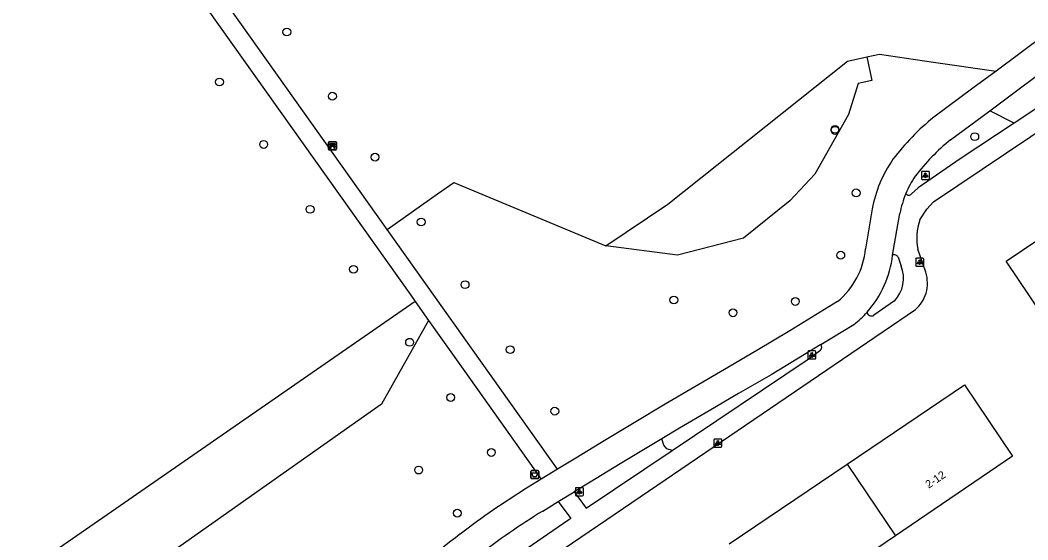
# Model space of a CAD drawing. Extents: x 157466 to 158888, y 383063 to 384677.
# Drawn here: x 157885.9 to 158011.8, y 383743.2 to 383808.2 of the extents above; entities that cross this region are included whole.
import ezdxf

# ---------------------------------------------------------------- set-up
doc = ezdxf.new("R2010")
doc.units = 0
for name, color, linetype in [('IMGEO_Afvalbak', 7, 'Continuous'), ('IMGEO_Bank', 7, 'Continuous'), ('IMGEO_Boom', 7, 'Continuous'), ('IMGEO_Fietspad_gesloten', 7, 'Continuous'), ('IMGEO_Groenvoorziening', 7, 'Continuous'), ('IMGEO_Lichtpunt', 7, 'Continuous'), ('IMGEO_Pand', 7, 'Continuous'), ('IMGEO_Pand_nummerreeks', 7, 'Continuous'), ('IMGEO_Voetpad_halfverhard', 7, 'Continuous')]:
    doc.layers.add(name, color=color, linetype=linetype)

msp = doc.modelspace()

# ---------------------------------------------------------------- linework, layer by layer
at = {"layer": 'IMGEO_Afvalbak'}
for p, q in [((157949.68, 383750.96), (157949.68, 383751.76)), ((157949.68, 383751.76), (157949.68, 383750.96)), ((157949.78, 383751.86), (157950.57, 383751.86)), ((157950.57, 383751.86), (157949.78, 383751.86)), ((157950.67, 383751.76), (157950.67, 383750.96)), ((157950.67, 383750.96), (157950.67, 383751.76)), ((157950.57, 383750.86), (157949.78, 383750.86)), ((157949.78, 383750.86), (157950.57, 383750.86))]:
    msp.add_line(p, q, dxfattribs=at)
msp.add_lwpolyline([(157949.82, 383751.57), (157950.52, 383751.57), (157950.37, 383751.1), (157949.97, 383751.1), (157949.82, 383751.57)], dxfattribs=at)
for centre, start, end in [((157949.78, 383751.76), 90, 180), ((157949.78, 383751.76), 90, 180), ((157949.78, 383750.96), 180, 270), ((157949.78, 383750.96), 180, 270), ((157950.57, 383751.76), 0, 90), ((157950.57, 383751.76), 360, 90), ((157950.57, 383750.96), 270, 0), ((157950.57, 383750.96), 270, 0)]:
    msp.add_arc(centre, 0.1, start, end, dxfattribs=at)
at = {"layer": 'IMGEO_Bank'}
for p, q in [((157924.41, 383792.04), (157924.41, 383792.88)), ((157924.41, 383792.88), (157924.41, 383792.04)), ((157924.48, 383792.97), (157925.32, 383792.97)), ((157925.32, 383792.97), (157924.48, 383792.97)), ((157924.71, 383792.47), (157924.71, 383792.58)), ((157925.05, 383792.58), (157924.76, 383792.58)), ((157924.76, 383792.58), (157924.76, 383792.47)), ((157924.76, 383792.47), (157925.05, 383792.47)), ((157925.05, 383792.47), (157925.05, 383792.58)), ((157925.1, 383792.58), (157925.1, 383792.47)), ((157925.4, 383792.89), (157925.4, 383792.05)), ((157925.4, 383792.05), (157925.4, 383792.89)), ((157925.33, 383791.97), (157924.49, 383791.97)), ((157924.49, 383791.97), (157925.33, 383791.97)), ((157925.1, 383792.36), (157924.71, 383792.36))]:
    msp.add_line(p, q, dxfattribs=at)
for points in [[(157924.65, 383792.36), (157924.51, 383792.36), (157924.62, 383792.47), (157924.71, 383792.47)], [(157924.71, 383792.58), (157924.62, 383792.58), (157924.62, 383792.75), (157925.19, 383792.75), (157925.19, 383792.58), (157925.1, 383792.58)], [(157925.1, 383792.47), (157925.19, 383792.47), (157925.3, 383792.36), (157925.16, 383792.36)], [(157924.7, 383792.36), (157924.7, 383792.15), (157924.66, 383792.15), (157924.66, 383792.36)], [(157925.15, 383792.36), (157925.15, 383792.15), (157925.11, 383792.15), (157925.11, 383792.36)]]:
    msp.add_lwpolyline(points, dxfattribs=at)
for centre, radius, start, end in [((157924.48, 383792.89), 0.0779, 92.4484, 184.2845), ((157924.48, 383792.89), 0.0779, 92.4484, 184.2845), ((157924.71, 383792.58), 0.00671, 2.8957, 87.1043), ((157924.71, 383792.47), 0.00671, 272.8957, 357.1043), ((157924.76, 383792.58), 0.00671, 92.8957, 177.1043), ((157924.76, 383792.47), 0.00671, 182.8957, 267.1043), ((157925.05, 383792.58), 0.00671, 2.8957, 87.1043), ((157925.05, 383792.47), 0.00671, 272.8957, 357.1043), ((157925.1, 383792.58), 0.00671, 92.8957, 177.1043), ((157925.1, 383792.47), 0.00671, 182.8957, 267.1043), ((157925.33, 383792.89), 0.0779, 2.4484, 94.2845), ((157925.33, 383792.89), 0.0779, 2.4484, 94.2845), ((157924.48, 383792.04), 0.0779, 182.4484, 274.2845), ((157924.48, 383792.04), 0.0779, 182.4484, 274.2845), ((157924.65, 383792.36), 0.00671, 2.8957, 87.1043), ((157924.71, 383792.36), 0.00671, 92.8957, 177.1043), ((157925.1, 383792.36), 0.00671, 2.8957, 87.1043), ((157925.16, 383792.36), 0.00671, 92.8957, 177.1043), ((157925.33, 383792.04), 0.0779, 272.4484, 4.2845), ((157925.33, 383792.04), 0.0779, 272.4484, 4.2845)]:
    msp.add_arc(centre, radius, start, end, dxfattribs=at)
at = {"layer": 'IMGEO_Boom'}
for centre in [(157919.2, 383806.7), (157910.8, 383800.44), (157924.9, 383798.67), (157987.69, 383794.53), (157987.69, 383794.39), (158005.14, 383793.61), (157916.31, 383792.64), (157930.22, 383791.05), (157990.32, 383786.58), (157922.11, 383784.52), (157935.98, 383782.95), (157988.4, 383778.79), (157927.53, 383777.03), (157941.47, 383775.11), (157967.55, 383773.19), (157982.72, 383773.01), (157974.94, 383771.59), (157934.54, 383767.91), (157947.11, 383766.99), (157939.67, 383761), (157952.68, 383759.29), (157944.75, 383754.13), (157935.67, 383751.93), (157940.51, 383746.54)]:
    msp.add_circle(centre, 0.489, dxfattribs=at)
at = {"layer": 'IMGEO_Fietspad_gesloten'}
for points in [[(158013.89, 383806.34), (158007.8, 383801.81)], [(158007.01, 383796.86), (158015.98, 383803.53)], [(158007.8, 383801.81), (158004.92, 383799.67), (158000.03, 383796.04)], [(158002.12, 383793.23), (158007.01, 383796.86)], [(157992.33, 383784.57), (157991.51, 383779.59)], [(157994.88, 383778.78), (157995.78, 383784.01)], [(157988.01, 383772.99), (157982.06, 383769.35), (157977.92, 383766.87), (157973.86, 383764.52), (157970.19, 383762.35), (157966.48, 383760.17), (157962.59, 383757.82), (157959.05, 383755.7), (157955.29, 383753.42), (157953.02, 383752.04)], [(157985.93, 383767.62), (157990.04, 383770.13)], [(157985.93, 383767.62), (157983.88, 383766.36), (157979.69, 383763.85), (157975.62, 383761.5), (157971.97, 383759.34), (157968.27, 383757.17), (157966.06, 383755.83)], [(157966.06, 383755.83), (157964.4, 383754.82), (157960.86, 383752.7), (157957.11, 383750.43), (157955.1, 383749.2)], [(157953.02, 383752.04), (157950.98, 383750.79)], [(157950.98, 383750.79), (157949.35, 383749.79)], [(157953.12, 383747.99), (157955.1, 383749.2)], [(157951.19, 383746.81), (157953.12, 383747.99)]]:
    msp.add_lwpolyline(points, dxfattribs=at)
for centre, radius, start, end in [((158018.86, 383772.59), 30.07, 128.7726, 142.785), ((158018.94, 383772.55), 26.65, 129.132, 142.82), ((158008.1, 383781.64), 16.04, 145.2695, 169.4764), ((158008.14, 383781.62), 12.59, 145.9866, 157.1941), ((158008.92, 383781.39), 13.4, 157.5985, 168.7371), ((157981.65, 383780.6), 9.91, 309.8678, 354.1487), ((157982.13, 383780.24), 12.83, 318.2123, 353.4888), ((157982.23, 383780.12), 12.68, 308.0057, 318.283), ((158002.15, 383664.27), 100.5, 121.6925, 127.5948), ((158002, 383664.49), 96.74, 121.6856, 127.6039), ((158010.5, 383651.88), 115.42, 127.1273, 132.8541)]:
    msp.add_arc(centre, radius, start, end, dxfattribs=at)
at = {"layer": 'IMGEO_Groenvoorziening'}
for points in [[(157991.64, 383803.57), (157993.23, 383803.91), (158000, 383802.93), (158007.8, 383801.81)], [(157959.05, 383779.97), (157966.82, 383785.16), (157989.25, 383803.05), (157991.64, 383803.57)], [(157991.64, 383803.57), (157992.27, 383800.63), (157990.57, 383800.27), (157989.36, 383796.4), (157985.18, 383788.91), (157982.02, 383785.6), (157976.24, 383780.91), (157968.01, 383778.81), (157959.05, 383779.97)], [(158010.08, 383795.31), (158007.01, 383796.86)], [(157931.74, 383782.01), (157938.04, 383786.45), (157940.08, 383787.89), (157959.05, 383779.97)], [(157935.24, 383772.99), (157884.44, 383737.79), (157867.23, 383761.67), (157846.43, 383747.46)], [(157936.92, 383770.63), (157931.02, 383760.17), (157916.62, 383750), (157889.49, 383730.85), (157901.95, 383712.88), (157898.79, 383709.99), (157885.52, 383728.99), (157839.99, 383696.7), (157835.48, 383702.88)], [(157967.34, 383754.36), (157966.67, 383754.58), (157966.29, 383755.03), (157966.06, 383755.83)]]:
    msp.add_lwpolyline(points, dxfattribs=at)
at = {"layer": 'IMGEO_Lichtpunt'}
for p, q in [((157998.48, 383789.17), (157998.48, 383788.37)), ((157998.48, 383789.17), (157998.48, 383788.37)), ((157999.38, 383789.27), (157998.57, 383789.27)), ((157999.38, 383789.27), (157998.57, 383789.27)), ((157999.48, 383788.37), (157999.48, 383789.17)), ((157999.48, 383788.37), (157999.48, 383789.17)), ((157998.57, 383788.27), (157999.38, 383788.27)), ((157998.57, 383788.27), (157999.38, 383788.27)), ((157997.76, 383778.33), (157997.76, 383777.52)), ((157997.76, 383778.33), (157997.76, 383777.52)), ((157998.66, 383778.42), (157997.85, 383778.42)), ((157998.66, 383778.42), (157997.85, 383778.42)), ((157997.85, 383777.42), (157998.66, 383777.42)), ((157997.85, 383777.42), (157998.66, 383777.42)), ((157998.76, 383777.52), (157998.76, 383778.33)), ((157998.76, 383777.52), (157998.76, 383778.33)), ((157984.29, 383766.72), (157984.29, 383765.92)), ((157984.29, 383766.72), (157984.29, 383765.92)), ((157985.2, 383766.82), (157984.39, 383766.82)), ((157985.2, 383766.82), (157984.39, 383766.82)), ((157985.29, 383765.92), (157985.29, 383766.72)), ((157985.29, 383765.92), (157985.29, 383766.72)), ((157984.39, 383765.82), (157985.2, 383765.82)), ((157984.39, 383765.82), (157985.2, 383765.82)), ((157972.55, 383755.71), (157972.55, 383754.91)), ((157972.55, 383755.71), (157972.55, 383754.91)), ((157973.45, 383755.81), (157972.64, 383755.81)), ((157973.45, 383755.81), (157972.64, 383755.81)), ((157972.64, 383754.81), (157973.45, 383754.81)), ((157972.64, 383754.81), (157973.45, 383754.81)), ((157973.54, 383754.91), (157973.54, 383755.71)), ((157973.54, 383754.91), (157973.54, 383755.71)), ((157956.15, 383749.72), (157955.35, 383749.72)), ((157956.15, 383749.72), (157955.35, 383749.72)), ((157955.25, 383749.63), (157955.25, 383748.82)), ((157955.25, 383749.63), (157955.25, 383748.82)), ((157955.35, 383748.73), (157956.15, 383748.73)), ((157955.35, 383748.73), (157956.15, 383748.73)), ((157956.25, 383748.82), (157956.25, 383749.63)), ((157956.25, 383748.82), (157956.25, 383749.63))]:
    msp.add_line(p, q, dxfattribs=at)
for points in [[(157998.85, 383788.84), (157998.89, 383788.81), (157998.7, 383788.55), (157998.67, 383788.58), (157998.85, 383788.84)], [(157998.95, 383788.79), (157999, 383788.79), (157999, 383788.47), (157998.95, 383788.47), (157998.95, 383788.79)], [(157999.06, 383788.81), (157999.1, 383788.84), (157999.29, 383788.57), (157999.25, 383788.55), (157999.06, 383788.81)], [(157998.13, 383777.99), (157998.17, 383777.96), (157997.98, 383777.7), (157997.95, 383777.73), (157998.13, 383777.99)], [(157998.23, 383777.94), (157998.28, 383777.94), (157998.28, 383777.62), (157998.23, 383777.62), (157998.23, 383777.94)], [(157998.34, 383777.96), (157998.38, 383777.99), (157998.57, 383777.73), (157998.53, 383777.7), (157998.34, 383777.96)], [(157984.67, 383766.39), (157984.71, 383766.36), (157984.52, 383766.1), (157984.48, 383766.12), (157984.67, 383766.39)], [(157984.77, 383766.34), (157984.82, 383766.34), (157984.82, 383766.02), (157984.77, 383766.02), (157984.77, 383766.34)], [(157984.88, 383766.36), (157984.92, 383766.39), (157985.11, 383766.12), (157985.07, 383766.1), (157984.88, 383766.36)], [(157972.92, 383755.38), (157972.96, 383755.35), (157972.77, 383755.09), (157972.73, 383755.12), (157972.92, 383755.38)], [(157973.02, 383755.33), (157973.07, 383755.33), (157973.07, 383755.01), (157973.02, 383755.01), (157973.02, 383755.33)], [(157973.13, 383755.35), (157973.17, 383755.38), (157973.36, 383755.11), (157973.32, 383755.09), (157973.13, 383755.35)], [(157955.63, 383749.29), (157955.66, 383749.26), (157955.48, 383749), (157955.44, 383749.03), (157955.63, 383749.29)], [(157955.73, 383749.24), (157955.77, 383749.24), (157955.77, 383748.92), (157955.73, 383748.92), (157955.73, 383749.24)], [(157955.84, 383749.26), (157955.88, 383749.29), (157956.06, 383749.03), (157956.02, 383749), (157955.84, 383749.26)]]:
    msp.add_lwpolyline(points, dxfattribs=at)
for centre in [(157998.98, 383788.97), (157998.26, 383778.12), (157984.79, 383766.52), (157973.05, 383755.51), (157955.75, 383749.43)]:
    msp.add_circle(centre, 0.0994, dxfattribs=at)
for centre, start, end in [((157998.57, 383789.17), 90, 180), ((157998.57, 383789.17), 90, 180), ((157999.38, 383789.17), 0, 90), ((157999.38, 383789.17), 0, 90), ((157998.57, 383788.37), 180, 270), ((157998.57, 383788.37), 180, 270), ((157999.38, 383788.37), 270, 0), ((157999.38, 383788.37), 270, 360), ((157997.85, 383778.33), 90, 180), ((157997.85, 383778.33), 90, 180), ((157997.85, 383777.52), 180, 270), ((157997.85, 383777.52), 180, 270), ((157998.66, 383778.33), 0, 90), ((157998.66, 383778.33), 0, 90), ((157998.66, 383777.52), 270, 0), ((157998.66, 383777.52), 270, 360), ((157984.39, 383766.72), 90, 180), ((157984.39, 383766.72), 90, 180), ((157985.2, 383766.72), 0, 90), ((157985.2, 383766.72), 0, 90), ((157984.39, 383765.92), 180, 270), ((157984.39, 383765.92), 180, 270), ((157985.2, 383765.92), 270, 0), ((157985.2, 383765.92), 270, 360), ((157972.64, 383755.71), 90, 180), ((157972.64, 383755.71), 90, 180), ((157972.64, 383754.91), 180, 270), ((157972.64, 383754.91), 180, 270), ((157973.45, 383755.71), 0, 90), ((157973.45, 383755.71), 0, 90), ((157973.45, 383754.91), 270, 0), ((157973.45, 383754.91), 270, 360), ((157955.35, 383749.63), 90, 180), ((157955.35, 383749.63), 90, 180), ((157956.15, 383749.63), 0, 90), ((157956.15, 383749.63), 0, 90), ((157955.35, 383748.82), 180, 270), ((157955.35, 383748.82), 180, 270), ((157956.15, 383748.82), 270, 0), ((157956.15, 383748.82), 270, 360)]:
    msp.add_arc(centre, 0.0946, start, end, dxfattribs=at)
at = {"layer": 'IMGEO_Pand'}
for points in [[(158029.74, 383779.01), (158015.06, 383769.11), (158009.05, 383778.04), (158023.72, 383787.93)], [(157989.2, 383752.66), (158003.86, 383762.58), (158009.87, 383753.66), (157995.23, 383743.72)], [(157974.48, 383742.69), (157989.2, 383752.66)], [(157989.2, 383752.66), (157995.23, 383743.72)], [(157995.23, 383743.72), (157980.54, 383733.75)]]:
    msp.add_lwpolyline(points, dxfattribs=at)
at = {"layer": 'IMGEO_Voetpad_halfverhard'}
for points in [[(157931.74, 383782.01), (157906.36, 383817.74), (157894.56, 383834.4), (157893.58, 383835.72), (157893.13, 383838.5), (157895.49, 383841.38), (157897.07, 383843.39)], [(157889.75, 383836.79), (157900.3, 383822.21), (157934.69, 383773.78), (157935.24, 383772.99)], [(157998.29, 383783.2), (157999.15, 383784.53), (158000, 383785.45), (158024.3, 383801.81)], [(158020.24, 383802.04), (158017.73, 383800.38), (158010.08, 383795.31)], [(158010.08, 383795.31), (158003.3, 383790.82), (157998.08, 383787.23), (157997.24, 383786.47)], [(157953.02, 383752.04), (157931.74, 383782.01)], [(157999.04, 383776.67), (157998.05, 383779.53)], [(157995.56, 383778.54), (157995.95, 383777.43)], [(157935.24, 383772.99), (157936.92, 383770.63)], [(157995.1, 383773.07), (157992.53, 383771.28)], [(157950.71, 383739.99), (157965.42, 383750), (157997.72, 383771.99)], [(157936.92, 383770.63), (157941.24, 383764.54), (157950.98, 383750.79)], [(157967.34, 383754.36), (157984.2, 383765.7), (157985.75, 383766.82), (157985.88, 383766.91)], [(157955.1, 383749.2), (157956.61, 383747.15), (157967.34, 383754.36)], [(157953.12, 383747.99), (157954.67, 383745.86), (157954.43, 383745.69), (157948.58, 383741.68)]]:
    msp.add_lwpolyline(points, dxfattribs=at)
for centre, radius, start, end in [((157996.9, 383786.74), 0.439, 213.8689, 321.9367), ((158004.36, 383780.95), 6.47, 159.6574, 192.6688), ((157995.1, 383778.34), 0.498, 24.11, 116.8601), ((157992.09, 383775.92), 4.15, 316.5475, 21.3583), ((157994.01, 383775.27), 5.22, 346.2888, 15.4975), ((157994.39, 383775.66), 4.96, 312.2197, 340.8918), ((157992.23, 383771.73), 0.539, 184.4033, 303.5143), ((157985.49, 383767.3), 0.543, 314.9194, 35.9845)]:
    msp.add_arc(centre, radius, start, end, dxfattribs=at)

# ---------------------------------------------------------------- texts
at = {"layer": 'IMGEO_Pand_nummerreeks'}
msp.add_text('2-12', height=1, rotation=34.157, dxfattribs=at).set_placement((157999.39, 383749.59))

doc.saveas('drawing.dxf')
